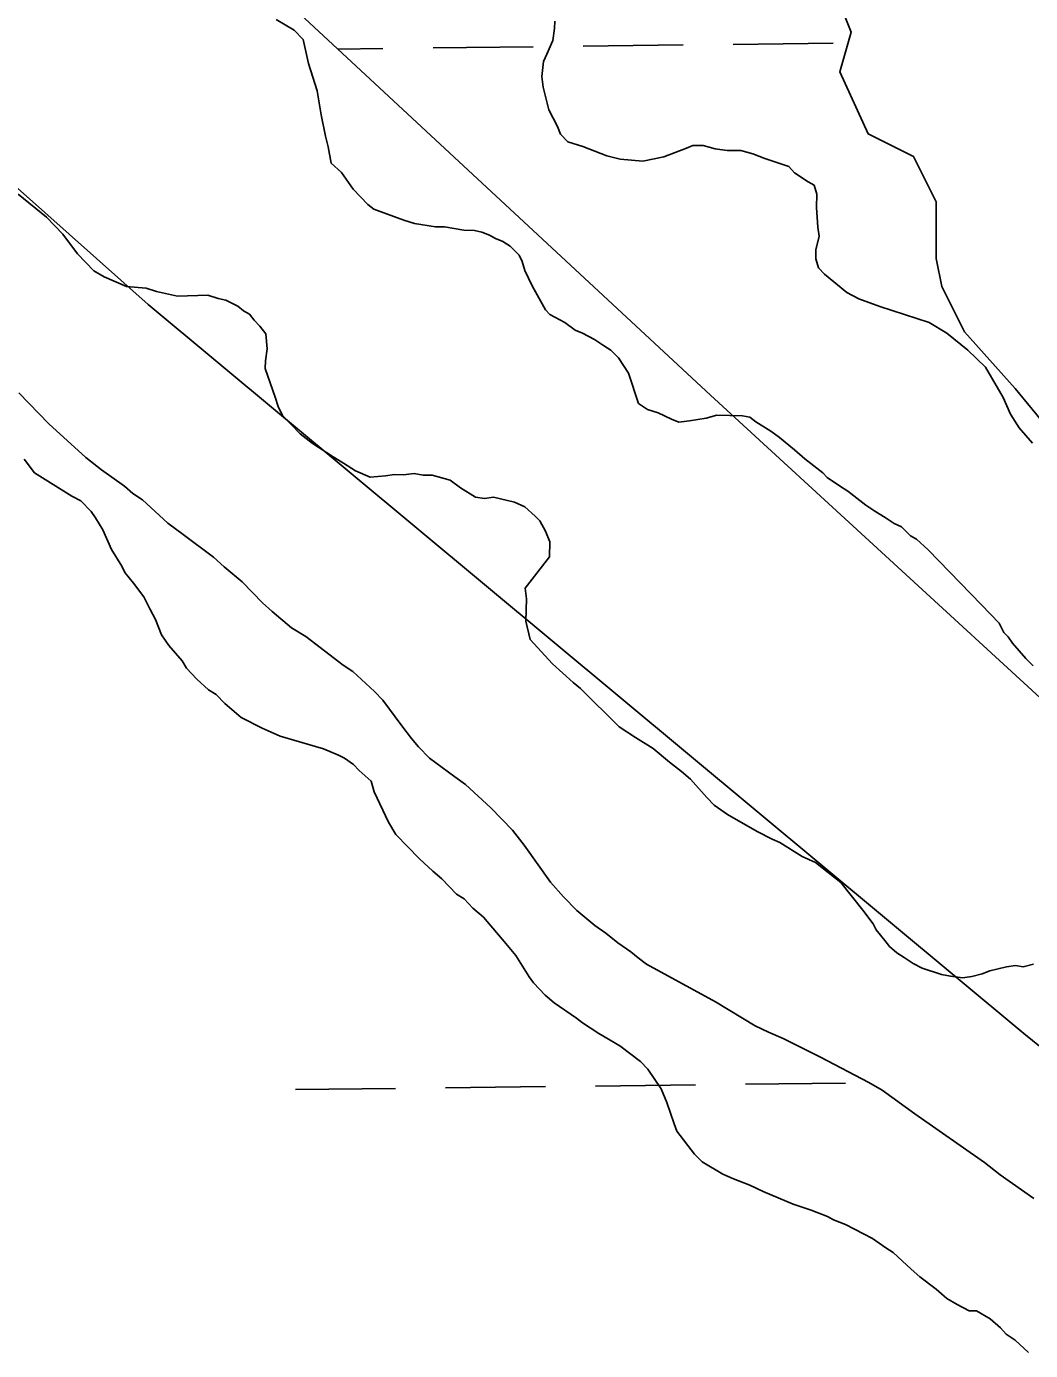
# Model space of a CAD drawing. Extents: x 3694830 to 3732949, y 415201 to 440970.
# Drawn here: x 3699152.2 to 3699473.4, y 423685.2 to 424108.7 of the extents above; entities that cross this region are included whole.
import ezdxf

# ---------------------------------------------------------------- set-up
doc = ezdxf.new("R2010")
doc.units = 0
for name, color, linetype in [('V-SITE-VEGE', 7, 'Continuous'), ('V-TOPO-SHOR', 7, 'Continuous'), ('V-WETL-SWMP', 7, 'Continuous')]:
    doc.layers.add(name, color=color, linetype=linetype)

msp = doc.modelspace()

# ---------------------------------------------------------------- linework, layer by layer
at = {"layer": 'V-SITE-VEGE'}
for p, q in [((3699237.87, 424107.5), (3699232.15, 424110.97)), ((3699240.71, 424104.56), (3699237.87, 424107.5)), ((3699321.2, 424108.02), (3699320.65, 424104.18)), ((3699321.24, 424110.43), (3699321.2, 424108.02)), ((3699242.5, 424096.83), (3699240.71, 424104.56)), ((3699320.65, 424104.18), (3699318.65, 424099.88)), ((3699318.65, 424099.88), (3699317.65, 424097.49)), ((3699245.25, 424088.11), (3699242.5, 424096.83)), ((3699317.65, 424097.49), (3699317.09, 424092.68)), ((3699317.09, 424092.68), (3699317.51, 424089.3)), ((3699246.56, 424080.38), (3699245.25, 424088.11)), ((3699317.51, 424089.3), (3699319.31, 424082.05)), ((3699319.31, 424082.05), (3699322.11, 424076.7)), ((3699247.89, 424073.62), (3699246.56, 424080.38)), ((3699322.11, 424076.7), (3699323.04, 424074.28)), ((3699248.8, 424070.23), (3699247.89, 424073.62)), ((3699323.04, 424074.28), (3699325.4, 424071.83)), ((3699249.67, 424064.92), (3699248.8, 424070.23)), ((3699325.4, 424071.83), (3699330.2, 424070.3)), ((3699330.2, 424070.3), (3699337.85, 424067.28)), ((3699356.15, 424066.98), (3699363.42, 424069.74)), ((3699363.42, 424069.74), (3699365.36, 424070.67)), ((3699365.36, 424070.67), (3699368.73, 424070.62)), ((3699368.73, 424070.62), (3699372.57, 424069.59)), ((3699372.57, 424069.59), (3699376.41, 424069.04)), ((3699376.41, 424069.04), (3699380.74, 424068.97)), ((3699380.74, 424068.97), (3699384.58, 424067.94)), ((3699252.99, 424061.97), (3699249.67, 424064.92)), ((3699337.85, 424067.28), (3699342.17, 424066.25)), ((3699342.17, 424066.25), (3699349.38, 424065.64)), ((3699349.38, 424065.64), (3699356.15, 424066.98)), ((3699384.58, 424067.94), (3699388.41, 424066.43)), ((3699388.41, 424066.43), (3699396.07, 424063.89)), ((3699256.76, 424056.61), (3699252.99, 424061.97)), ((3699396.07, 424063.89), (3699397.96, 424061.93)), ((3699397.96, 424061.93), (3699402.25, 424058.97)), ((3699261.49, 424051.72), (3699256.76, 424056.61)), ((3699402.25, 424058.97), (3699404.16, 424057.98)), ((3699404.16, 424057.98), (3699405.07, 424055.07)), ((3699149.61, 424055.05), (3699158.64, 424047.67)), ((3699263.39, 424050.24), (3699261.49, 424051.72)), ((3699405.07, 424055.07), (3699405, 424050.74)), ((3699158.64, 424047.67), (3699163.85, 424042.29)), ((3699272.96, 424046.71), (3699263.39, 424050.24)), ((3699405, 424050.74), (3699405.38, 424044.47)), ((3699276.32, 424045.69), (3699272.96, 424046.71)), ((3699283.04, 424044.61), (3699276.32, 424045.69)), ((3699285.93, 424044.56), (3699283.04, 424044.61)), ((3699292.17, 424043.49), (3699285.93, 424044.56)), ((3699295.54, 424043.44), (3699292.17, 424043.49)), ((3699297.95, 424042.91), (3699295.54, 424043.44)), ((3699300.33, 424041.91), (3699297.95, 424042.91)), ((3699405.38, 424044.47), (3699405.81, 424041.57)), ((3699163.85, 424042.29), (3699168.56, 424035.95)), ((3699302.25, 424040.91), (3699300.33, 424041.91)), ((3699304.64, 424039.91), (3699302.25, 424040.91)), ((3699307.02, 424038.42), (3699304.64, 424039.91)), ((3699405.81, 424041.57), (3699404.77, 424037.25)), ((3699168.56, 424035.95), (3699173.76, 424030.56)), ((3699309.86, 424035.49), (3699307.02, 424038.42)), ((3699310.79, 424033.54), (3699309.86, 424035.49)), ((3699404.77, 424037.25), (3699404.72, 424034.37)), ((3699404.72, 424034.37), (3699405.63, 424031.46)), ((3699173.76, 424030.56), (3699177.1, 424028.58)), ((3699311.7, 424030.64), (3699310.79, 424033.54)), ((3699314.03, 424025.78), (3699311.7, 424030.64)), ((3699405.63, 424031.46), (3699407.53, 424029.5)), ((3699177.1, 424028.58), (3699184.27, 424025.56)), ((3699407.53, 424029.5), (3699414.65, 424023.6)), ((3699184.27, 424025.56), (3699190.52, 424024.98)), ((3699190.52, 424024.98), (3699193.88, 424023.96)), ((3699193.88, 424023.96), (3699200.6, 424022.4)), ((3699200.6, 424022.4), (3699210.23, 424022.72)), ((3699210.23, 424022.72), (3699213.59, 424021.7)), ((3699213.59, 424021.7), (3699215.99, 424021.18)), ((3699318.23, 424018.01), (3699314.03, 424025.78)), ((3699414.65, 424023.6), (3699418.47, 424021.61)), ((3699418.47, 424021.61), (3699425.18, 424019.09)), ((3699215.99, 424021.18), (3699219.81, 424019.19)), ((3699219.81, 424019.19), (3699221.71, 424017.71)), ((3699221.71, 424017.71), (3699223.62, 424016.71)), ((3699319.65, 424016.54), (3699318.23, 424018.01)), ((3699425.18, 424019.09), (3699440.98, 424014.01)), ((3699223.62, 424016.71), (3699225.03, 424014.76)), ((3699225.03, 424014.76), (3699226.92, 424012.8)), ((3699324.43, 424014.05), (3699319.65, 424016.54)), ((3699327.76, 424011.58), (3699324.43, 424014.05)), ((3699440.98, 424014.01), (3699446.7, 424010.54)), ((3699226.92, 424012.8), (3699228.81, 424010.36)), ((3699228.81, 424010.36), (3699229.21, 424005.54)), ((3699330.15, 424010.58), (3699327.76, 424011.58)), ((3699333.97, 424008.59), (3699330.15, 424010.58)), ((3699446.7, 424010.54), (3699453.35, 424005.13)), ((3699229.21, 424005.54), (3699228.66, 424001.7)), ((3699336.82, 424006.62), (3699333.97, 424008.59)), ((3699339.21, 424005.13), (3699336.82, 424006.62)), ((3699341.58, 424002.68), (3699339.21, 424005.13)), ((3699453.35, 424005.13), (3699459.04, 423999.73)), ((3699228.66, 424001.7), (3699228.62, 423999.29)), ((3699344.87, 423997.81), (3699341.58, 424002.68)), ((3699228.62, 423999.29), (3699231.84, 423990.08)), ((3699348.07, 423988.12), (3699344.87, 423997.81)), ((3699459.04, 423999.73), (3699464.66, 423990.01)), ((3699231.84, 423990.08), (3699232.75, 423987.18)), ((3699350.93, 423986.15), (3699348.07, 423988.12)), ((3699464.66, 423990.01), (3699466.98, 423984.67)), ((3699232.75, 423987.18), (3699234.15, 423984.27)), ((3699234.15, 423984.27), (3699239.83, 423978.39)), ((3699354.29, 423985.13), (3699350.93, 423986.15)), ((3699358.58, 423983.13), (3699354.29, 423985.13)), ((3699373.05, 423984.33), (3699369.67, 423983.42)), ((3699381.24, 423984.19), (3699373.05, 423984.33)), ((3699383.64, 423983.67), (3699381.24, 423984.19)), ((3699385.54, 423982.19), (3699383.64, 423983.67)), ((3699466.98, 423984.67), (3699469.79, 423980.29)), ((3699360.97, 423982.13), (3699358.58, 423983.13)), ((3699364.35, 423982.55), (3699360.97, 423982.13)), ((3699369.67, 423983.42), (3699364.35, 423982.55)), ((3699390.31, 423979.22), (3699385.54, 423982.19)), ((3699469.79, 423980.29), (3699474.04, 423975.4)), ((3699239.83, 423978.39), (3699243.63, 423975.44)), ((3699243.63, 423975.44), (3699250.3, 423970.99)), ((3699393.16, 423977.25), (3699390.31, 423979.22)), ((3699397.91, 423973.31), (3699393.16, 423977.25)), ((3699250.3, 423970.99), (3699253.64, 423969.01)), ((3699401.23, 423970.37), (3699397.91, 423973.31)), ((3699154.85, 423965.86), (3699151.55, 423970.25)), ((3699253.64, 423969.01), (3699257.45, 423966.54)), ((3699406.94, 423965.94), (3699401.23, 423970.37)), ((3699166.77, 423958.43), (3699154.85, 423965.86)), ((3699257.45, 423966.54), (3699262.23, 423964.53)), ((3699262.23, 423964.53), (3699267.06, 423964.93)), ((3699267.06, 423964.93), (3699269.95, 423965.36)), ((3699269.95, 423965.36), (3699272.84, 423965.31)), ((3699272.84, 423965.31), (3699276.22, 423965.74)), ((3699276.22, 423965.74), (3699279.1, 423965.2)), ((3699279.1, 423965.2), (3699281.99, 423965.16)), ((3699281.99, 423965.16), (3699287.74, 423963.61)), ((3699287.74, 423963.61), (3699291.07, 423961.15)), ((3699408.36, 423964.47), (3699406.94, 423965.94)), ((3699412.64, 423961.51), (3699408.36, 423964.47)), ((3699169.63, 423956.94), (3699166.77, 423958.43)), ((3699291.07, 423961.15), (3699295.84, 423958.18)), ((3699295.84, 423958.18), (3699298.72, 423957.65)), ((3699298.72, 423957.65), (3699301.62, 423958.08)), ((3699301.62, 423958.08), (3699308.33, 423956.52)), ((3699415.02, 423960.02), (3699412.64, 423961.51)), ((3699420.73, 423955.59), (3699415.02, 423960.02)), ((3699172.94, 423953.51), (3699169.63, 423956.94)), ((3699308.33, 423956.52), (3699311.68, 423955.02)), ((3699311.68, 423955.02), (3699315, 423952.08)), ((3699423.59, 423953.62), (3699420.73, 423955.59)), ((3699174.36, 423951.56), (3699172.94, 423953.51)), ((3699176.7, 423947.67), (3699174.36, 423951.56)), ((3699315, 423952.08), (3699316.42, 423950.61)), ((3699316.42, 423950.61), (3699318.29, 423947.21)), ((3699426.93, 423951.63), (3699423.59, 423953.62)), ((3699429.78, 423949.66), (3699426.93, 423951.63)), ((3699432.17, 423948.65), (3699429.78, 423949.66)), ((3699179.48, 423941.36), (3699176.7, 423947.67)), ((3699318.29, 423947.21), (3699319.68, 423943.81)), ((3699435.01, 423945.72), (3699432.17, 423948.65)), ((3699436.92, 423944.72), (3699435.01, 423945.72)), ((3699182.76, 423936.01), (3699179.48, 423941.36)), ((3699319.68, 423943.81), (3699319.6, 423938.99)), ((3699440.72, 423941.29), (3699436.92, 423944.72)), ((3699457.76, 423923.66), (3699440.72, 423941.29)), ((3699319.6, 423938.99), (3699311.72, 423929.01)), ((3699183.69, 423934.07), (3699182.76, 423936.01)), ((3699186.53, 423930.64), (3699183.69, 423934.07)), ((3699189.83, 423926.25), (3699186.53, 423930.64)), ((3699311.72, 423929.01), (3699312.15, 423925.64)), ((3699191.69, 423922.37), (3699189.83, 423926.25)), ((3699312.15, 423925.64), (3699312.02, 423918.41)), ((3699193.55, 423918.97), (3699191.69, 423922.37)), ((3699463.44, 423917.78), (3699457.76, 423923.66)), ((3699195.4, 423914.12), (3699193.55, 423918.97)), ((3699312.02, 423918.41), (3699313.37, 423912.61)), ((3699464.83, 423914.87), (3699463.44, 423917.78)), ((3699197.75, 423910.71), (3699195.4, 423914.12)), ((3699313.37, 423912.61), (3699320.46, 423904.79)), ((3699466.26, 423913.4), (3699464.83, 423914.87)), ((3699467.67, 423911.45), (3699466.26, 423913.4)), ((3699202, 423905.82), (3699197.75, 423910.71)), ((3699471.92, 423906.56), (3699467.67, 423911.45)), ((3699203.4, 423903.39), (3699202, 423905.82)), ((3699206.72, 423899.96), (3699203.4, 423903.39)), ((3699320.46, 423904.79), (3699327.11, 423898.89)), ((3699474.29, 423904.12), (3699471.92, 423906.56)), ((3699210.51, 423896.53), (3699206.72, 423899.96)), ((3699327.11, 423898.89), (3699329.48, 423896.92)), ((3699212.9, 423895.04), (3699210.51, 423896.53)), ((3699215.74, 423892.1), (3699212.9, 423895.04)), ((3699329.48, 423896.92), (3699341.8, 423884.68)), ((3699220.96, 423887.68), (3699215.74, 423892.1)), ((3699227.64, 423884.2), (3699220.96, 423887.68)), ((3699233.38, 423881.69), (3699227.64, 423884.2)), ((3699341.8, 423884.68), (3699347.04, 423881.22)), ((3699247.28, 423877.6), (3699233.38, 423881.69)), ((3699252.06, 423875.6), (3699247.28, 423877.6)), ((3699347.04, 423881.22), (3699352.76, 423877.75)), ((3699352.76, 423877.75), (3699357.98, 423873.33)), ((3699253.97, 423874.6), (3699252.06, 423875.6)), ((3699256.83, 423872.63), (3699253.97, 423874.6)), ((3699258.72, 423870.67), (3699256.83, 423872.63)), ((3699262.52, 423867.23), (3699258.72, 423870.67)), ((3699357.98, 423873.33), (3699361.79, 423870.37)), ((3699361.79, 423870.37), (3699364.63, 423867.92)), ((3699263.42, 423863.85), (3699262.52, 423867.23)), ((3699364.63, 423867.92), (3699369.83, 423862.05)), ((3699268.08, 423854.13), (3699263.42, 423863.85)), ((3699369.83, 423862.05), (3699372.2, 423859.6)), ((3699372.2, 423859.6), (3699376.48, 423856.64)), ((3699376.48, 423856.64), (3699386.02, 423851.18)), ((3699270.42, 423850.24), (3699268.08, 423854.13)), ((3699277.99, 423842.41), (3699270.42, 423850.24)), ((3699386.02, 423851.18), (3699390.8, 423848.69)), ((3699390.8, 423848.69), (3699393.19, 423847.69)), ((3699393.19, 423847.69), (3699400.34, 423843.23)), ((3699282.26, 423838.48), (3699277.99, 423842.41)), ((3699400.34, 423843.23), (3699404.64, 423841.23)), ((3699404.64, 423841.23), (3699412.72, 423834.84)), ((3699285.11, 423836.03), (3699282.26, 423838.48)), ((3699289.84, 423831.13), (3699285.11, 423836.03)), ((3699292.23, 423829.64), (3699289.84, 423831.13)), ((3699412.72, 423834.84), (3699419.8, 423826.05)), ((3699295.07, 423826.7), (3699292.23, 423829.64)), ((3699298.39, 423823.76), (3699295.07, 423826.7)), ((3699302.64, 423818.87), (3699298.39, 423823.76)), ((3699419.8, 423826.05), (3699423.09, 423821.66)), ((3699305, 423815.94), (3699302.64, 423818.87)), ((3699423.09, 423821.66), (3699424.02, 423819.71)), ((3699424.02, 423819.71), (3699426.86, 423816.29)), ((3699308.78, 423811.55), (3699305, 423815.94)), ((3699426.86, 423816.29), (3699428.27, 423814.34)), ((3699428.27, 423814.34), (3699430.64, 423812.38)), ((3699313, 423804.73), (3699308.78, 423811.55)), ((3699430.64, 423812.38), (3699433.03, 423810.89)), ((3699433.03, 423810.89), (3699435.88, 423808.92)), ((3699435.88, 423808.92), (3699438.75, 423807.42)), ((3699438.75, 423807.42), (3699444.98, 423805.39)), ((3699454.6, 423804.75), (3699457.98, 423805.66)), ((3699457.98, 423805.66), (3699460.41, 423806.58)), ((3699460.41, 423806.58), (3699465.73, 423807.93)), ((3699465.73, 423807.93), (3699468.62, 423808.36)), ((3699468.62, 423808.36), (3699471.02, 423807.84)), ((3699471.02, 423807.84), (3699474.41, 423808.75)), ((3699314.41, 423802.78), (3699313, 423804.73)), ((3699318.2, 423798.86), (3699314.41, 423802.78)), ((3699444.98, 423805.39), (3699447.85, 423804.86)), ((3699447.85, 423804.86), (3699451.7, 423804.32)), ((3699451.7, 423804.32), (3699454.6, 423804.75)), ((3699321.04, 423796.41), (3699318.2, 423798.86)), ((3699328.18, 423791.47), (3699321.04, 423796.41)), ((3699330.09, 423789.99), (3699328.18, 423791.47)), ((3699335.33, 423786.53), (3699330.09, 423789.99)), ((3699342, 423782.57), (3699335.33, 423786.53)), ((3699348.66, 423777.64), (3699342, 423782.57)), ((3699351.03, 423775.19), (3699348.66, 423777.64)), ((3699355.25, 423768.86), (3699351.03, 423775.19)), ((3699357.11, 423764.49), (3699355.25, 423768.86)), ((3699359.4, 423757.71), (3699357.11, 423764.49)), ((3699360.32, 423755.29), (3699359.4, 423757.71)), ((3699365.98, 423747.97), (3699360.32, 423755.29)), ((3699368.35, 423745.52), (3699365.98, 423747.97)), ((3699375.02, 423741.55), (3699368.35, 423745.52)), ((3699378.37, 423740.05), (3699375.02, 423741.55)), ((3699383.63, 423738.04), (3699378.37, 423740.05)), ((3699387.93, 423736.04), (3699383.63, 423738.04)), ((3699397.5, 423732.02), (3699387.93, 423736.04)), ((3699403.25, 423730), (3699397.5, 423732.02)), ((3699408.51, 423727.98), (3699403.25, 423730)), ((3699410.42, 423726.99), (3699408.51, 423727.98)), ((3699414.25, 423725.48), (3699410.42, 423726.99)), ((3699422.84, 423721), (3699414.25, 423725.48)), ((3699427.12, 423718.04), (3699422.84, 423721)), ((3699429.51, 423716.55), (3699427.12, 423718.04)), ((3699435.2, 423711.16), (3699429.51, 423716.55)), ((3699438.04, 423708.7), (3699435.2, 423711.16)), ((3699443.27, 423704.76), (3699438.04, 423708.7)), ((3699446.6, 423701.81), (3699443.27, 423704.76)), ((3699449.94, 423699.83), (3699446.6, 423701.81)), ((3699453.75, 423697.84), (3699449.94, 423699.83)), ((3699456.16, 423697.8), (3699453.75, 423697.84)), ((3699460.46, 423695.32), (3699456.16, 423697.8)), ((3699463.78, 423692.38), (3699460.46, 423695.32)), ((3699465.67, 423690.41), (3699463.78, 423692.38)), ((3699468.52, 423688.44), (3699465.67, 423690.41)), ((3699472.79, 423684.52), (3699468.52, 423688.44))]:
    msp.add_line(p, q, dxfattribs=at)
at = {"layer": 'V-TOPO-SHOR'}
for p, q in [((3699371.01, 423990.8), (3699152.95, 424193.34)), ((3699149.77, 423991.5), (3699159.35, 423981.59)), ((3699543.03, 423832.7), (3699371.01, 423990.8)), ((3699159.35, 423981.59), (3699171.26, 423970.86)), ((3699171.26, 423970.86), (3699176.26, 423966.88)), ((3699176.26, 423966.88), (3699183.58, 423961.69)), ((3699183.58, 423961.69), (3699186.27, 423959.3)), ((3699186.27, 423959.3), (3699189.36, 423957.3)), ((3699189.36, 423957.3), (3699197.42, 423949.76)), ((3699197.42, 423949.76), (3699202.42, 423946.16)), ((3699202.42, 423946.16), (3699212.05, 423938.98)), ((3699212.05, 423938.98), (3699215.51, 423935.8)), ((3699215.51, 423935.8), (3699221.28, 423931.03)), ((3699221.28, 423931.03), (3699227.79, 423924.29)), ((3699227.79, 423924.29), (3699230.86, 423921.51)), ((3699230.86, 423921.51), (3699237.02, 423916.33)), ((3699237.02, 423916.33), (3699241.65, 423913.53)), ((3699241.65, 423913.53), (3699253.58, 423904.36)), ((3699253.58, 423904.36), (3699256.67, 423902.35)), ((3699256.67, 423902.35), (3699263.58, 423896)), ((3699263.58, 423896), (3699266.26, 423893.22)), ((3699266.26, 423893.22), (3699272.36, 423884.93)), ((3699272.36, 423884.93), (3699275.41, 423880.98)), ((3699275.41, 423880.98), (3699277.7, 423878.21)), ((3699277.7, 423878.21), (3699281.15, 423874.65)), ((3699281.15, 423874.65), (3699289.24, 423868.66)), ((3699289.24, 423868.66), (3699292.71, 423866.26)), ((3699292.71, 423866.26), (3699300.77, 423858.72)), ((3699300.77, 423858.72), (3699307.67, 423851.58)), ((3699307.67, 423851.58), (3699311.49, 423846.84)), ((3699311.49, 423846.84), (3699319.87, 423835)), ((3699319.87, 423835), (3699324.08, 423830.25)), ((3699324.08, 423830.25), (3699328.29, 423825.89)), ((3699328.29, 423825.89), (3699334.06, 423821.11)), ((3699334.06, 423821.11), (3699337.53, 423818.71)), ((3699337.53, 423818.71), (3699341.38, 423815.53)), ((3699341.38, 423815.53), (3699345.62, 423812.73)), ((3699345.62, 423812.73), (3699347.92, 423810.74)), ((3699347.92, 423810.74), (3699350.62, 423808.74)), ((3699350.62, 423808.74), (3699372.64, 423796.67)), ((3699372.64, 423796.67), (3699385.38, 423789.05)), ((3699385.38, 423789.05), (3699389.64, 423787.03)), ((3699389.64, 423787.03), (3699394.28, 423785)), ((3699394.28, 423785), (3699406.27, 423778.95)), ((3699406.27, 423778.95), (3699421.73, 423770.89)), ((3699421.73, 423770.89), (3699425.98, 423768.48)), ((3699425.98, 423768.48), (3699436.38, 423760.89)), ((3699436.38, 423760.89), (3699458.73, 423745.31)), ((3699458.73, 423745.31), (3699463.73, 423741.33)), ((3699463.73, 423741.33), (3699474.52, 423733.74))]:
    msp.add_line(p, q, dxfattribs=at)
for points in [[(3698990.87, 424198.14), (3699191.18, 424019.75), (3699471.29, 423786.58), (3699601.18, 423681.73), (3699610.57, 423673.91), (3699619.95, 423656.69), (3699616.82, 423641.05), (3699613.7, 423623.83), (3699613.7, 423605.05), (3699613.7, 423590.97), (3699615.26, 423554.98), (3699591.79, 423456.39), (3699568.31, 423395.36), (3699540.15, 423343.72), (3699499.46, 423279.56), (3699427.47, 423195.06), (3699296.03, 423038.57), (3699239.69, 422946.24), (3699169.27, 422852.35), (3699081.64, 422733.42), (3699004.96, 422622.31)], [(3699353.08, 424164.69), (3699363.64, 424139.41), (3699376.3, 424132.17), (3699392.57, 424128.56), (3699412.47, 424115.9), (3699416.08, 424106.85), (3699412.47, 424094.19), (3699421.51, 424074.3), (3699435.98, 424067.07), (3699443.21, 424052.6), (3699443.21, 424034.52), (3699445.02, 424025.47), (3699452.25, 424011.01), (3699468.53, 423992.92), (3699484.8, 423973.03)]]:
    msp.add_lwpolyline(points, dxfattribs=at)
at = {"layer": 'V-WETL-SWMP'}
for p, q in [((3699371.01, 423990.8), (3699152.95, 424193.34)), ((3699282.29, 424101.83), (3699314.29, 424102.21)), ((3699330.29, 424102.4), (3699362.29, 424102.78)), ((3699378.28, 424102.97), (3699410.28, 424103.36)), ((3699251.86, 424101.47), (3699266.29, 424101.64)), ((3699149.77, 423991.5), (3699159.35, 423981.59)), ((3699543.03, 423832.7), (3699371.01, 423990.8)), ((3699159.35, 423981.59), (3699171.26, 423970.86)), ((3699171.26, 423970.86), (3699176.26, 423966.88)), ((3699176.26, 423966.88), (3699183.58, 423961.69)), ((3699183.58, 423961.69), (3699186.27, 423959.3)), ((3699186.27, 423959.3), (3699189.36, 423957.3)), ((3699189.36, 423957.3), (3699197.42, 423949.76)), ((3699197.42, 423949.76), (3699202.42, 423946.16)), ((3699202.42, 423946.16), (3699212.05, 423938.98)), ((3699212.05, 423938.98), (3699215.51, 423935.8)), ((3699215.51, 423935.8), (3699221.28, 423931.03)), ((3699221.28, 423931.03), (3699227.79, 423924.29)), ((3699227.79, 423924.29), (3699230.86, 423921.51)), ((3699230.86, 423921.51), (3699237.02, 423916.33)), ((3699237.02, 423916.33), (3699241.65, 423913.53)), ((3699241.65, 423913.53), (3699253.58, 423904.36)), ((3699253.58, 423904.36), (3699256.67, 423902.35)), ((3699256.67, 423902.35), (3699263.58, 423896)), ((3699263.58, 423896), (3699266.26, 423893.22)), ((3699266.26, 423893.22), (3699272.36, 423884.93)), ((3699272.36, 423884.93), (3699275.41, 423880.98)), ((3699275.41, 423880.98), (3699277.7, 423878.21)), ((3699277.7, 423878.21), (3699281.15, 423874.65)), ((3699281.15, 423874.65), (3699289.24, 423868.66)), ((3699289.24, 423868.66), (3699292.71, 423866.26)), ((3699292.71, 423866.26), (3699300.77, 423858.72)), ((3699300.77, 423858.72), (3699307.67, 423851.58)), ((3699307.67, 423851.58), (3699311.49, 423846.84)), ((3699311.49, 423846.84), (3699319.87, 423835)), ((3699319.87, 423835), (3699324.08, 423830.25)), ((3699324.08, 423830.25), (3699328.29, 423825.89)), ((3699328.29, 423825.89), (3699334.06, 423821.11)), ((3699334.06, 423821.11), (3699337.53, 423818.71)), ((3699337.53, 423818.71), (3699341.38, 423815.53)), ((3699341.38, 423815.53), (3699345.62, 423812.73)), ((3699345.62, 423812.73), (3699347.92, 423810.74)), ((3699347.92, 423810.74), (3699350.62, 423808.74)), ((3699350.62, 423808.74), (3699372.64, 423796.67)), ((3699372.64, 423796.67), (3699385.38, 423789.05)), ((3699385.38, 423789.05), (3699389.64, 423787.03)), ((3699389.64, 423787.03), (3699394.28, 423785)), ((3699394.28, 423785), (3699406.27, 423778.95)), ((3699406.27, 423778.95), (3699421.73, 423770.89)), ((3699238.26, 423768.6), (3699270.26, 423768.99)), ((3699286.26, 423769.18), (3699318.26, 423769.56)), ((3699334.26, 423769.75), (3699366.26, 423770.13)), ((3699382.25, 423770.32), (3699414.25, 423770.7)), ((3699421.73, 423770.89), (3699425.98, 423768.48)), ((3699425.98, 423768.48), (3699436.38, 423760.89)), ((3699436.38, 423760.89), (3699458.73, 423745.31)), ((3699458.73, 423745.31), (3699463.73, 423741.33)), ((3699463.73, 423741.33), (3699474.52, 423733.74))]:
    msp.add_line(p, q, dxfattribs=at)

doc.saveas('drawing.dxf')
